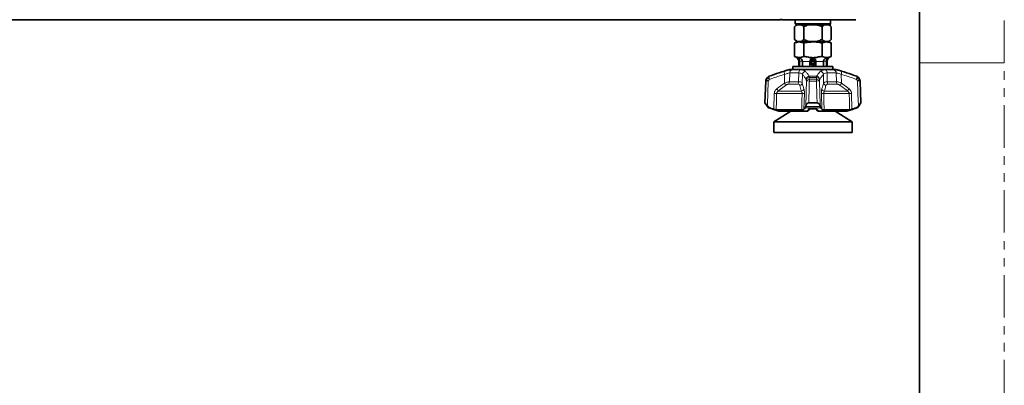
# Model space of a CAD drawing. Header units: millimetres. Extents: x 0 to 1118, y 0 to 864.
# Tile 306 of 339: x 970 to 1118, y 384 to 438. Entities that reach past the tile are written whole.
import ezdxf

# ---------------------------------------------------------------- set-up
doc = ezdxf.new("R2010")
doc.units = ezdxf.units.MM
doc.linetypes.add('PHANTOM', pattern=[12.7, 6.35, -1.27, 1.27, -1.27, 1.27, -1.27])

msp = doc.modelspace()

# ---------------------------------------------------------------- linework, layer by layer
at = {"color": 7, "linetype": 'PHANTOM', "lineweight": 18}
msp.add_line((1117.6, 0), (1117.6, 863.6), dxfattribs=at)
at = {"color": 7, "linetype": 'Continuous', "lineweight": 35}
for p, q in [((1104.9, 838.2), (1104.9, 25.4)), ((949.7353, 438.2514), (1084.1603, 438.2514)), ((1084.1603, 438.3979), (1084.1603, 438.2514)), ((1084.2277, 438.2514), (1084.2252, 438.3979)), ((1090.5982, 438.2514), (1084.2277, 438.2514)), ((1086.3103, 438.2514), (1086.3103, 437.6264)), ((1091.5853, 437.6264), (1091.5853, 438.2514)), ((1086.5022, 437.5014), (1086.2054, 437.2046)), ((1086.2054, 437.2046), (1086.2054, 435.2983)), ((1086.3103, 437.6264), (1086.4353, 437.5014)), ((1086.3103, 437.6264), (1091.5853, 437.6264)), ((1091.4603, 437.5014), (1086.4353, 437.5014)), ((1087.5766, 437.2046), (1087.5766, 435.2983)), ((1090.319, 437.2046), (1090.319, 435.2983)), ((1091.6902, 437.2046), (1091.3933, 437.5014)), ((1091.4603, 437.5014), (1091.5853, 437.6264)), ((1091.6902, 437.2046), (1091.6902, 435.2983)), ((1086.7672, 435.0014), (1086.2047, 434.7741)), ((1086.2054, 435.2983), (1086.5022, 435.0014)), ((1086.5022, 435.0014), (1086.5994, 435.0014)), ((1086.5994, 435.0014), (1087.1826, 435.0014)), ((1087.1826, 435.0014), (1088.3646, 435.0014)), ((1088.3646, 435.0014), (1089.531, 435.0014)), ((1089.531, 435.0014), (1090.713, 435.0014)), ((1090.713, 435.0014), (1091.2962, 435.0014)), ((1091.6909, 434.7741), (1091.1284, 435.0014)), ((1091.2962, 435.0014), (1091.3933, 435.0014)), ((1091.3933, 435.0014), (1091.6902, 435.2983)), ((1086.2047, 434.7741), (1086.2047, 432.7514)), ((1087.5762, 434.7741), (1087.5762, 432.7514)), ((1090.3193, 434.7741), (1090.3193, 432.7514)), ((1091.6909, 434.7741), (1091.6909, 432.7514)), ((1086.8228, 432.0131), (1086.8228, 431.2514)), ((1086.9282, 432.0131), (1086.9266, 432.0639)), ((1086.9282, 431.2514), (1086.9282, 432.0131)), ((1087.3641, 432.0639), (1087.3657, 432.0131)), ((1087.3657, 432.0131), (1087.3657, 431.2514)), ((1088.5103, 431.2514), (1088.5103, 432.0131)), ((1089.3853, 432.0131), (1089.3853, 431.2514)), ((1090.5299, 432.0131), (1090.5314, 432.0639)), ((1090.5299, 431.2514), (1090.5299, 432.0131)), ((1090.9689, 432.0639), (1090.9674, 432.0131)), ((1090.9674, 432.0131), (1090.9674, 431.2514)), ((1091.0728, 431.2514), (1091.0728, 432.0131)), ((1085.4478, 430.8139), (1092.4478, 430.8139)), ((1085.9478, 431.2514), (1085.9478, 430.8139)), ((1085.9478, 431.2514), (1091.9478, 431.2514)), ((1088.5985, 431.8289), (1088.5103, 431.8266)), ((1088.5985, 431.8289), (1088.5986, 431.8298)), ((1088.6938, 431.8264), (1088.789, 431.8264)), ((1091.9478, 430.8139), (1091.9478, 431.2514)), ((1081.8748, 429.0779), (1081.7603, 425.7985)), ((1082.1348, 429.5952), (1081.962, 429.343)), ((1095.9336, 429.343), (1095.7608, 429.5952)), ((1096.1353, 425.7985), (1096.0208, 429.0779)), ((1081.7603, 425.7985), (1082.1348, 425.2519)), ((1081.7603, 425.7985), (1081.7876, 425.7985)), ((1082.1474, 425.3575), (1082.2245, 425.2519)), ((1085.6234, 424.5639), (1083.074, 422.9511)), ((1083.4487, 424.7669), (1087.2676, 424.7669)), ((1083.8622, 424.5639), (1088.0601, 424.5639)), ((1087.8456, 425.2519), (1087.8691, 425.3575)), ((1088.322, 425.7985), (1089.5736, 425.7985)), ((1089.4068, 424.9196), (1088.4917, 424.9196)), ((1088.6204, 425.027), (1089.3196, 425.027)), ((1089.2983, 425.0434), (1089.6259, 424.6425)), ((1089.8354, 424.5639), (1094.0334, 424.5639)), ((1090.0265, 425.3575), (1090.05, 425.2519)), ((1090.628, 424.7669), (1094.4468, 424.7669)), ((1094.8215, 422.9511), (1092.2722, 424.5639)), ((1095.6711, 425.2519), (1095.7481, 425.3575)), ((1095.7608, 425.2519), (1096.1353, 425.7985)), ((1096.108, 425.7985), (1096.1353, 425.7985)), ((1083.074, 422.9511), (1083.074, 421.3636)), ((1094.8215, 422.9511), (1083.074, 422.9511)), ((1094.8215, 421.3636), (1094.8215, 422.9511)), ((1094.8215, 421.3636), (1083.074, 421.3636))]:
    msp.add_line(p, q, dxfattribs=at)
at = {"color": 7, "linetype": 'Continuous', "lineweight": 18}
for p, q in [((1086.9282, 432.0131), (1086.8228, 432.0131)), ((1086.9266, 432.0639), (1087.3641, 432.0639)), ((1088.5103, 432.0131), (1087.3657, 432.0131)), ((1090.5299, 432.0131), (1089.3853, 432.0131)), ((1090.9689, 432.0639), (1090.5314, 432.0639)), ((1091.0728, 432.0131), (1090.9674, 432.0131)), ((1085.7726, 430.748), (1087.0134, 430.748)), ((1090.8822, 430.748), (1092.123, 430.748)), ((1104.9, 431.8), (1117.6, 431.8)), ((1081.8946, 429.0779), (1081.8748, 429.0779)), ((1081.962, 429.343), (1081.9816, 429.343)), ((1082.1579, 429.5952), (1082.1348, 429.5952)), ((1082.3728, 429.7812), (1082.3952, 429.7812)), ((1084.6798, 428.7613), (1084.7092, 430.0737)), ((1085.4705, 430.2872), (1085.4389, 428.9786)), ((1085.4389, 428.9786), (1086.7934, 428.9786)), ((1086.8293, 430.2872), (1085.4705, 430.2872)), ((1086.7934, 428.9786), (1086.8293, 430.2872)), ((1087.383, 430.0737), (1087.3432, 428.7613)), ((1089.5092, 429.5952), (1088.3864, 429.5952)), ((1088.406, 429.7812), (1089.4896, 429.7812)), ((1089.4767, 429.0779), (1088.4189, 429.0779)), ((1088.4254, 429.343), (1089.4702, 429.343)), ((1090.5523, 428.7613), (1090.5126, 430.0737)), ((1091.0662, 430.2872), (1091.1022, 428.9786)), ((1092.4251, 430.2872), (1091.0662, 430.2872)), ((1091.1022, 428.9786), (1092.4567, 428.9786)), ((1092.4567, 428.9786), (1092.4251, 430.2872)), ((1093.1864, 430.0737), (1093.2158, 428.7613)), ((1095.5004, 429.7812), (1095.5228, 429.7812)), ((1095.7608, 429.5952), (1095.7376, 429.5952)), ((1095.914, 429.343), (1095.9336, 429.343)), ((1096.0208, 429.0779), (1096.001, 429.0779)), ((1083.7284, 427.5531), (1087.225, 427.5531)), ((1086.705, 428.6212), (1085.295, 428.6212)), ((1087.3432, 428.7613), (1087.6053, 427.9105)), ((1090.6706, 427.5531), (1094.1672, 427.5531)), ((1092.6005, 428.6212), (1091.1905, 428.6212)), ((1093.2158, 428.7613), (1094.3572, 427.9105)), ((1083.0973, 424.8565), (1083.1623, 427.1957)), ((1087.3342, 427.1957), (1083.5173, 427.1957)), ((1087.676, 427.1957), (1087.6083, 424.8565)), ((1090.2873, 424.8565), (1090.2196, 427.1957)), ((1094.3783, 427.1957), (1090.5614, 427.1957)), ((1094.7333, 427.1957), (1094.7983, 424.8565)), ((1082.1348, 425.2519), (1082.2245, 425.2519)), ((1082.4784, 425.0659), (1082.3728, 425.0659)), ((1082.4356, 425.0426), (1082.4539, 425.0426)), ((1090.1215, 425.0659), (1087.7741, 425.0659)), ((1087.8456, 425.2519), (1090.05, 425.2519)), ((1088.4599, 425.0426), (1089.4356, 425.0426)), ((1095.5228, 425.0659), (1095.4172, 425.0659)), ((1095.4417, 425.0426), (1095.46, 425.0426)), ((1095.6711, 425.2519), (1095.7608, 425.2519))]:
    msp.add_line(p, q, dxfattribs=at)
at = {"color": 7, "linetype": 'Continuous', "lineweight": 18, "flags": 128}
for points in [[(1081.7876, 425.7985), (1081.8201, 426.7976), (1081.8946, 429.0779)], [(1082.2693, 429.0779), (1082.2082, 427.2177), (1082.1569, 425.6475), (1082.1474, 425.3575)], [(1087.8691, 425.3575), (1087.9206, 427.2177), (1087.9285, 427.5026), (1087.9721, 429.0779)], [(1089.5736, 425.7985), (1089.5441, 426.7976), (1089.4767, 429.0779)], [(1089.9235, 429.0779), (1089.975, 427.2177), (1090.0184, 425.6475), (1090.0265, 425.3575)], [(1095.7481, 425.3575), (1095.6874, 427.2177), (1095.678, 427.5026), (1095.6262, 429.0779)], [(1083.5173, 427.1957), (1083.4861, 426.0948), (1083.4487, 424.7669)], [(1087.2676, 424.7669), (1087.304, 426.0948), (1087.3342, 427.1957)], [(1090.5614, 427.1957), (1090.5915, 426.0948), (1090.628, 424.7669)], [(1094.4468, 424.7669), (1094.4094, 426.0948), (1094.3783, 427.1957)]]:
    msp.add_lwpolyline(points, dxfattribs=at)
at = {"color": 7, "linetype": 'Continuous', "lineweight": 35}
for centre, radius, start, end in [((1086.0728, 432.0131), 0.75, 0, 79.840359), ((1088.9478, 431.8264), 0.3493, 180, 179.453107), ((1091.8228, 432.0131), 0.75, 100.165939, 180), ((1099.8204, 382.9242), 50, 106.705473, 110.423224), ((1078.0752, 382.9242), 50, 69.576776, 73.294527), ((1082.3745, 429.0604), 0.5, 145.587017, 178), ((1082.5473, 429.3126), 0.5, 110.423224, 145.587017), ((1095.3483, 429.3126), 0.5, 34.412983, 69.576776), ((1095.5211, 429.0604), 0.5, 2, 34.412983), ((1082.5473, 425.5345), 0.5, 214.412983, 249.576776), ((1099.8204, 471.9229), 50, 249.576776, 249.653506), ((1078.0752, 471.9229), 50, 290.346494, 290.423224), ((1095.3483, 425.5345), 0.5, 290.423224, 325.587017)]:
    msp.add_arc(centre, radius, start, end, dxfattribs=at)
at = {"color": 7, "linetype": 'Continuous', "lineweight": 18}
for centre, radius, start, end in [((1085.312, 430.3347), 0.6569, 162.491343, 203.41069), ((1085.9641, 430.293), 0.4936, 112.822821, 180.671931), ((1087.3851, 430.3323), 0.5576, 131.804264, 184.646125), ((1087.9046, 430.0128), 0.5252, 98.36588, 173.335396), ((1089.9909, 430.0128), 0.5252, 6.664604, 81.63412), ((1090.5105, 430.3323), 0.5576, 355.353875, 48.195736), ((1091.9315, 430.293), 0.4936, 359.328069, 67.177179), ((1092.5836, 430.3347), 0.6569, 336.58931, 17.508657), ((1082.3952, 429.0605), 0.5009, 145.67047, 178.011801), ((1082.082, 425.332), 3.7506, 87.13649, 92.86351), ((1082.7546, 429.8933), 0.9489, 215.44691, 239.244189), ((1082.5698, 429.3142), 0.4986, 110.503904, 145.69581), ((1082.9395, 430.1542), 0.9609, 215.575241, 239.057435), ((1082.9759, 429.6176), 0.6034, 164.264851, 208.45273), ((1084.9009, 428.9875), 0.5381, 317.096981, 359.051102), ((1086.0472, 428.9734), 0.7462, 331.836518, 0.399223), ((1088.4603, 429.2544), 0.5296, 95.889482, 171.787958), ((1088.4087, 429.0425), 0.5531, 92.314457, 148.676804), ((1088.4456, 428.7884), 0.555, 92.082163, 148.559655), ((1088.1955, 423.3706), 5.7116, 87.758357, 92.241643), ((1089.7441, 429.5461), 1.3586, 170.033544, 177.92726), ((1094.0133, 429.0729), 5.5944, 177.232846, 179.949251), ((1083.8823, 429.0729), 5.5944, 0.050749, 2.767154), ((1089.45, 428.7884), 0.555, 31.440345, 87.917837), ((1089.7001, 423.3706), 5.7116, 87.758357, 92.241643), ((1088.1515, 429.5461), 1.3586, 2.07274, 9.966456), ((1089.4352, 429.2544), 0.5296, 8.212042, 84.110518), ((1089.4869, 429.0425), 0.5531, 31.323196, 87.685543), ((1091.8484, 428.9734), 0.7462, 179.600777, 208.163482), ((1092.9947, 428.9875), 0.5381, 180.948898, 222.903019), ((1094.9196, 429.6176), 0.6034, 331.54727, 15.735149), ((1094.9561, 430.1542), 0.9609, 300.942565, 324.424759), ((1095.3258, 429.3142), 0.4986, 34.30419, 69.496096), ((1095.141, 429.8933), 0.9489, 300.755811, 324.55309), ((1095.8136, 425.332), 3.7506, 87.13649, 92.86351), ((1095.5003, 429.0605), 0.5009, 1.988199, 34.32953), ((1082.8301, 427.3047), 0.9321, 15.461108, 40.544647), ((1083.8526, 428.1356), 1.0372, 14.989219, 37.101442), ((1086.8469, 428.8938), 0.5137, 287.487231, 345.048189), ((1087.1068, 428.0599), 0.5204, 283.125182, 343.317859), ((1090.7888, 428.0599), 0.5204, 196.682141, 256.874818), ((1091.0486, 428.8938), 0.5137, 194.951811, 252.512769), ((1094.043, 428.1356), 1.0372, 142.898558, 165.010781), ((1095.0655, 427.3047), 0.9321, 139.455353, 164.538892), ((1083.3398, 432.8511), 5.6582, 268.202346, 271.797654), ((1087.5051, 432.3875), 5.1946, 268.114987, 271.885013), ((1090.3905, 432.3875), 5.1946, 268.114987, 271.885013), ((1094.5558, 432.8511), 5.6582, 268.202346, 271.797654)]:
    msp.add_arc(centre, radius, start, end, dxfattribs=at)
at = {"color": 7, "linetype": 'Continuous', "lineweight": 35}
for points, knots in [([(1095.3657, 438.2514), (1095.3395, 438.2514), (1095.294, 438.2514), (1094.9913, 438.2514), (1094.5778, 438.2514), (1094.0202, 438.2514), (1093.3456, 438.2514), (1092.6405, 438.2514), (1091.8739, 438.2514), (1091.1828, 438.2514), (1090.7545, 438.2514), (1090.5982, 438.2514)], [0, 0, 0, 0, 0.14765208, 0.25620484, 0.36477639, 0.49958854, 0.60894218, 0.71829183, 0.82774187, 0.93717563, 1, 1, 1, 1]), ([(1086.5994, 437.5014), (1086.5284, 437.4611), (1086.3929, 437.3843), (1086.2659, 437.2625), (1086.2054, 437.2046)], [0, 0, 0, 0, 0.52381311, 1, 1, 1, 1]), ([(1087.5766, 437.2046), (1087.4589, 437.3117), (1087.3304, 437.4287), (1087.194, 437.4958), (1087.1826, 437.5014)], [0, 0, 0, 0, 0.916121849, 1, 1, 1, 1]), ([(1088.3646, 437.5014), (1088.3399, 437.4953), (1088.0671, 437.428), (1087.8102, 437.311), (1087.5766, 437.2046)], [0, 0, 0, 0, 0.09059824, 1, 1, 1, 1]), ([(1090.319, 437.2046), (1090.2774, 437.2251), (1090.0254, 437.3494), (1089.756, 437.4323), (1089.531, 437.5014)], [0, 0, 0, 0, 0.16501357, 1, 1, 1, 1]), ([(1090.713, 437.5014), (1090.642, 437.4611), (1090.5065, 437.3843), (1090.3795, 437.2625), (1090.319, 437.2046)], [0, 0, 0, 0, 0.52381311, 1, 1, 1, 1]), ([(1091.6902, 437.2046), (1091.5725, 437.3117), (1091.444, 437.4287), (1091.3076, 437.4958), (1091.2962, 437.5014)], [0, 0, 0, 0, 0.91612185, 1, 1, 1, 1]), ([(1086.2047, 434.7741), (1086.3933, 434.8366), (1086.7764, 434.9635), (1087.24, 434.9001), (1087.5047, 434.8009), (1087.5762, 434.7741)], [0, 0, 0, 0, 0.41444362, 0.8417966, 1, 1, 1, 1]), ([(1086.2054, 435.2983), (1086.3231, 435.1911), (1086.4515, 435.0742), (1086.5879, 435.0071), (1086.5994, 435.0014)], [0, 0, 0, 0, 0.91612185, 1, 1, 1, 1]), ([(1087.1826, 435.0014), (1087.2536, 435.0417), (1087.3891, 435.1186), (1087.5161, 435.2403), (1087.5766, 435.2983)], [0, 0, 0, 0, 0.523813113, 1, 1, 1, 1]), ([(1087.5762, 434.7741), (1087.6636, 434.791), (1088.0959, 434.8745), (1088.8975, 434.9551), (1089.7309, 434.8862), (1090.2026, 434.7964), (1090.3193, 434.7741)], [0, 0, 0, 0, 0.09674097, 0.47835859, 0.87084607, 1, 1, 1, 1]), ([(1087.5766, 435.2983), (1087.6182, 435.2778), (1087.8702, 435.1534), (1088.1396, 435.0706), (1088.3646, 435.0014)], [0, 0, 0, 0, 0.16501357, 1, 1, 1, 1]), ([(1089.531, 435.0014), (1089.5557, 435.0075), (1089.8285, 435.0748), (1090.0854, 435.1918), (1090.319, 435.2983)], [0, 0, 0, 0, 0.09059824, 1, 1, 1, 1]), ([(1090.319, 435.2983), (1090.4367, 435.1911), (1090.5651, 435.0742), (1090.7016, 435.0071), (1090.713, 435.0014)], [0, 0, 0, 0, 0.91612185, 1, 1, 1, 1]), ([(1090.3193, 434.7741), (1090.508, 434.8366), (1090.891, 434.9635), (1091.3547, 434.9001), (1091.6194, 434.8009), (1091.6909, 434.7741)], [0, 0, 0, 0, 0.41444362, 0.8417966, 1, 1, 1, 1]), ([(1091.2962, 435.0014), (1091.3672, 435.0417), (1091.5027, 435.1186), (1091.6297, 435.2403), (1091.6902, 435.2983)], [0, 0, 0, 0, 0.52381311, 1, 1, 1, 1]), ([(1086.2047, 432.7514), (1086.3281, 432.7121), (1086.5747, 432.6335), (1086.9308, 432.5373), (1087.2634, 432.6611), (1087.4719, 432.7213), (1087.5762, 432.7514)], [0, 0, 0, 0, 0.27162568, 0.54268715, 0.7711112, 1, 1, 1, 1]), ([(1086.9266, 432.0639), (1086.9242, 432.0971), (1086.9186, 432.1721), (1086.9025, 432.2908), (1086.8862, 432.4024), (1086.8899, 432.4751), (1086.9275, 432.5043), (1086.9864, 432.5004), (1087.0743, 432.4668), (1087.1829, 432.3971), (1087.2856, 432.2893), (1087.3492, 432.1718), (1087.3598, 432.0953), (1087.3641, 432.0639)], [0, 0, 0, 0, 0.0688366, 0.15560973, 0.27491914, 0.3956192, 0.47177833, 0.54829446, 0.61914411, 0.72870449, 0.84117648, 0.93499994, 1, 1, 1, 1]), ([(1087.5762, 432.7514), (1087.584, 432.7507), (1087.8178, 432.7293), (1088.2697, 432.6389), (1088.9515, 432.5376), (1089.6359, 432.6473), (1090.0911, 432.7166), (1090.3193, 432.7514)], [0, 0, 0, 0, 0.00850243, 0.25446521, 0.50001186, 0.74925798, 1, 1, 1, 1]), ([(1088.5103, 432.0639), (1088.5126, 432.0971), (1088.5177, 432.1721), (1088.5657, 432.2908), (1088.656, 432.4024), (1088.7782, 432.4751), (1088.906, 432.5043), (1089.0167, 432.5004), (1089.1331, 432.4668), (1089.2436, 432.3971), (1089.3307, 432.2893), (1089.3783, 432.1718), (1089.3833, 432.0953), (1089.3853, 432.0639)], [0, 0, 0, 0, 0.0688366, 0.15560973, 0.27491914, 0.3956192, 0.47177833, 0.54829446, 0.61914411, 0.72870449, 0.84117648, 0.93499994, 1, 1, 1, 1]), ([(1088.5985, 431.8264), (1088.6011, 431.7844), (1088.6061, 431.702), (1088.6667, 431.5916), (1088.7571, 431.5071), (1088.8727, 431.4569), (1088.9998, 431.4477), (1089.1245, 431.4815), (1089.2324, 431.5558), (1089.3107, 431.6631), (1089.3495, 431.7921), (1089.3432, 431.9283), (1089.2916, 432.0562), (1089.1995, 432.161), (1089.0765, 432.2304), (1088.9356, 432.2554), (1088.7926, 432.2321), (1088.6633, 432.1619), (1088.5655, 432.0515), (1088.5182, 431.9499), (1088.5115, 431.8901), (1088.5103, 431.8792)], [0, 0, 0, 0, 0.05157469, 0.10119093, 0.15147294, 0.20237778, 0.25392849, 0.30614961, 0.35907189, 0.41273596, 0.46714409, 0.52216756, 0.57780957, 0.63409547, 0.69105246, 0.74871363, 0.8071225, 0.86628903, 0.92607088, 0.98646648, 1, 1, 1, 1]), ([(1088.5103, 432.0131), (1088.5103, 432.0237), (1088.5103, 432.0406), (1088.5103, 432.0575), (1088.5103, 432.0639)], [0, 0, 0, 0, 0.62292088, 1, 1, 1, 1]), ([(1088.6938, 431.8264), (1088.6945, 431.8011), (1088.6959, 431.7501), (1088.7264, 431.678), (1088.7758, 431.6166), (1088.8424, 431.5715), (1088.9205, 431.5474), (1089.0036, 431.547), (1089.0844, 431.5713), (1089.1558, 431.6187), (1089.2111, 431.6859), (1089.245, 431.7675), (1089.2538, 431.8568), (1089.236, 431.9461), (1089.1924, 432.0274), (1089.126, 432.0936), (1089.0421, 432.1381), (1088.9476, 432.1566), (1088.8504, 432.1467), (1088.759, 432.1084), (1088.6823, 432.0443), (1088.6179, 431.9501), (1088.6056, 431.8716), (1088.5985, 431.8264)], [0, 0, 0, 0, 0.03984908, 0.08038793, 0.12161746, 0.16354095, 0.20615821, 0.24946526, 0.29346312, 0.33815521, 0.38354119, 0.42961695, 0.47638364, 0.5238448, 0.57199995, 0.62084485, 0.67038078, 0.7206114, 0.77153611, 0.82315051, 0.87545602, 0.92845644, 1, 1, 1, 1]), ([(1088.789, 431.8264), (1088.7889, 431.8105), (1088.7887, 431.7783), (1088.8065, 431.7319), (1088.8369, 431.6914), (1088.8791, 431.6609), (1088.9295, 431.6436), (1088.9842, 431.6417), (1089.0383, 431.6562), (1089.087, 431.6865), (1089.1255, 431.7308), (1089.1501, 431.7855), (1089.1578, 431.8464), (1089.1472, 431.9082), (1089.1184, 431.9653), (1089.0733, 432.0126), (1089.0152, 432.0453), (1088.9488, 432.06), (1088.8797, 432.0546), (1088.814, 432.0288), (1088.7575, 431.9842), (1088.7157, 431.9239), (1088.6929, 431.8528), (1088.6918, 431.7769), (1088.7131, 431.7026), (1088.7559, 431.6367), (1088.8171, 431.5852), (1088.8918, 431.5532), (1088.9739, 431.5442), (1089.0564, 431.5597), (1089.132, 431.5993), (1089.1937, 431.66), (1089.2358, 431.7372), (1089.2559, 431.8343), (1089.2401, 431.9456), (1089.1766, 432.0527), (1089.075, 432.1286), (1088.9497, 432.1604), (1088.8193, 432.1414), (1088.7051, 432.0727), (1088.621, 431.9637), (1088.6061, 431.8746), (1088.5986, 431.8298)], [0, 0, 0, 0, 0.01489876, 0.03018029, 0.04587367, 0.06200879, 0.07855571, 0.09548467, 0.11282569, 0.13060846, 0.14880303, 0.16737954, 0.18636804, 0.20579832, 0.22564041, 0.24586433, 0.2665002, 0.2875779, 0.3090674, 0.33093865, 0.35322179, 0.37594683, 0.39908369, 0.42260219, 0.44653257, 0.4709049, 0.49568906, 0.52085477, 0.54643234, 0.57245192, 0.59888335, 0.62569624, 0.65292097, 0.6805878, 0.717994, 0.75613025, 0.79499656, 0.83459292, 0.87491934, 0.9159758, 0.95762529, 1, 1, 1, 1]), ([(1089.3853, 432.0639), (1089.3853, 432.0575), (1089.3853, 432.0406), (1089.3853, 432.0237), (1089.3853, 432.0131)], [0, 0, 0, 0, 0.37707912, 1, 1, 1, 1]), ([(1090.3193, 432.7514), (1090.4428, 432.7121), (1090.6894, 432.6335), (1091.0455, 432.5373), (1091.3781, 432.6611), (1091.5866, 432.7213), (1091.6909, 432.7514)], [0, 0, 0, 0, 0.27162568, 0.54268715, 0.7711112, 1, 1, 1, 1]), ([(1090.5314, 432.0639), (1090.5362, 432.0971), (1090.5469, 432.1721), (1090.611, 432.2908), (1090.7176, 432.4024), (1090.836, 432.4751), (1090.9263, 432.5043), (1090.978, 432.5004), (1091.0066, 432.4668), (1091.0085, 432.3971), (1090.9929, 432.2893), (1090.9769, 432.1718), (1090.9712, 432.0953), (1090.9689, 432.0639)], [0, 0, 0, 0, 0.0688366, 0.15560973, 0.27491914, 0.3956192, 0.47177833, 0.54829446, 0.61914411, 0.72870449, 0.84117648, 0.93499994, 1, 1, 1, 1]), ([(1082.1474, 425.3575), (1082.078, 425.4508), (1081.9769, 425.5867), (1081.8665, 425.7207), (1081.8081, 425.786), (1081.7942, 425.7945), (1081.7876, 425.7985)], [0, 0, 0, 0, 0.45573641, 0.66382755, 0.84054644, 1, 1, 1, 1]), ([(1082.2245, 425.2519), (1082.2647, 425.2066), (1082.3366, 425.1255), (1082.435, 425.0841), (1082.4784, 425.0659)], [0, 0, 0, 0, 0.55881572, 1, 1, 1, 1]), ([(1082.4539, 425.0426), (1082.7119, 424.9507), (1083.1792, 424.7842), (1083.6509, 424.6321), (1083.8622, 424.5639)], [0, 0, 0, 0, 0.55221194, 1, 1, 1, 1]), ([(1082.4784, 425.0659), (1082.5131, 425.0538), (1082.6355, 425.0113), (1082.8417, 424.941), (1083.0135, 424.8842), (1083.0973, 424.8565)], [0, 0, 0, 0, 0.16884399, 0.5946967, 1, 1, 1, 1]), ([(1083.4487, 424.7669), (1083.428, 424.7689), (1083.3866, 424.7728), (1083.2689, 424.8029), (1083.1657, 424.8342), (1083.1061, 424.8536), (1083.0973, 424.8565)], [0, 0, 0, 0, 0.31222784, 0.62413724, 0.94490363, 1, 1, 1, 1]), ([(1087.6083, 424.8565), (1087.5884, 424.8398), (1087.5488, 424.8065), (1087.4264, 424.7735), (1087.3199, 424.7691), (1087.2676, 424.7669)], [0, 0, 0, 0, 0.33665193, 0.67385133, 1, 1, 1, 1]), ([(1087.6083, 424.8565), (1087.6308, 424.8842), (1087.6862, 424.9525), (1087.7413, 425.0236), (1087.7741, 425.0659)], [0, 0, 0, 0, 0.40608163, 1, 1, 1, 1]), ([(1087.7741, 425.0659), (1087.7894, 425.091), (1087.816, 425.1346), (1087.8368, 425.217), (1087.8456, 425.2519)], [0, 0, 0, 0, 0.57685741, 1, 1, 1, 1]), ([(1088.322, 425.7985), (1088.2803, 425.7944), (1088.1972, 425.7862), (1088.0749, 425.7195), (1087.9406, 425.5837), (1087.8968, 425.4452), (1087.8691, 425.3575)], [0, 0, 0, 0, 0.16165426, 0.32216353, 0.57066525, 1, 1, 1, 1]), ([(1088.0952, 424.5639), (1088.0862, 424.5639), (1088.0745, 424.5639), (1088.0629, 424.5639), (1088.0601, 424.5639)], [0, 0, 0, 0, 0.76613449, 1, 1, 1, 1]), ([(1088.0952, 424.5639), (1088.1218, 424.5668), (1088.1749, 424.5727), (1088.2348, 424.6048), (1088.2582, 424.6356), (1088.2655, 424.6452)], [0, 0, 0, 0, 0.40864098, 0.81720454, 1, 1, 1, 1]), ([(1088.2692, 424.6421), (1088.296, 424.6725), (1088.4024, 424.7933), (1088.5064, 424.929), (1088.5842, 425.0306)], [0, 0, 0, 0, 0.25202006, 1, 1, 1, 1]), ([(1088.5645, 425.0307), (1088.584, 425.028), (1088.6041, 425.0252), (1088.6221, 425.0307), (1088.6226, 425.0308)], [0, 0, 0, 0, 0.969348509, 1, 1, 1, 1]), ([(1090.0265, 425.3575), (1089.9966, 425.4508), (1089.9529, 425.5867), (1089.8173, 425.7207), (1089.7014, 425.786), (1089.6147, 425.7945), (1089.5736, 425.7985)], [0, 0, 0, 0, 0.455736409, 0.66382755, 0.840546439, 1, 1, 1, 1]), ([(1089.8004, 424.5639), (1089.7738, 424.5668), (1089.7206, 424.5727), (1089.6606, 424.6049), (1089.6371, 424.636), (1089.6297, 424.6457)], [0, 0, 0, 0, 0.40729117, 0.81450517, 1, 1, 1, 1]), ([(1089.8354, 424.5639), (1089.8264, 424.5639), (1089.8145, 424.5639), (1089.803, 424.5639), (1089.8004, 424.5639)], [0, 0, 0, 0, 0.76630284, 1, 1, 1, 1]), ([(1090.05, 425.2519), (1090.0618, 425.2066), (1090.0831, 425.1255), (1090.1097, 425.0841), (1090.1215, 425.0659)], [0, 0, 0, 0, 0.55881572, 1, 1, 1, 1]), ([(1090.1215, 425.0659), (1090.1308, 425.0538), (1090.1636, 425.0113), (1090.2188, 424.941), (1090.2649, 424.8842), (1090.2873, 424.8565)], [0, 0, 0, 0, 0.16884399, 0.5946967, 1, 1, 1, 1]), ([(1090.628, 424.7669), (1090.5776, 424.7689), (1090.4768, 424.7728), (1090.3612, 424.8029), (1090.3069, 424.8342), (1090.2898, 424.8536), (1090.2873, 424.8565)], [0, 0, 0, 0, 0.31222784, 0.62413724, 0.94490363, 1, 1, 1, 1]), ([(1094.0334, 424.5639), (1094.2446, 424.6321), (1094.7164, 424.7842), (1095.1837, 424.9507), (1095.4417, 425.0426)], [0, 0, 0, 0, 0.44778806, 1, 1, 1, 1]), ([(1094.7983, 424.8565), (1094.7458, 424.8398), (1094.6408, 424.8065), (1094.5133, 424.7735), (1094.4688, 424.7691), (1094.4468, 424.7669)], [0, 0, 0, 0, 0.33665193, 0.67385133, 1, 1, 1, 1]), ([(1094.7983, 424.8565), (1094.8822, 424.8842), (1095.089, 424.9525), (1095.2949, 425.0236), (1095.4172, 425.0659)], [0, 0, 0, 0, 0.40608163, 1, 1, 1, 1]), ([(1095.4172, 425.0659), (1095.4737, 425.091), (1095.5718, 425.1346), (1095.6415, 425.217), (1095.6711, 425.2519)], [0, 0, 0, 0, 0.57685741, 1, 1, 1, 1]), ([(1096.108, 425.7985), (1096.1013, 425.7944), (1096.0879, 425.7862), (1096.0279, 425.7195), (1095.9163, 425.5837), (1095.8133, 425.4452), (1095.7481, 425.3575)], [0, 0, 0, 0, 0.16165426, 0.32216353, 0.57066525, 1, 1, 1, 1])]:
    msp.add_open_spline(points, degree=3, knots=knots, dxfattribs=at)
at = {"color": 7, "linetype": 'Continuous', "lineweight": 18}
for points, knots in [([(1082.3952, 429.7812), (1082.4778, 429.811), (1082.8973, 429.9625), (1083.6581, 430.2235), (1084.3429, 430.4293), (1084.6855, 430.5323)], [0, 0, 0, 0, 0.10922011, 0.5542074, 1, 1, 1, 1]), ([(1084.6855, 430.5323), (1084.8949, 430.5895), (1085.292, 430.6978), (1085.6246, 430.7456), (1085.7535, 430.7476), (1085.7726, 430.748)], [0, 0, 0, 0, 0.48711284, 0.92378165, 1, 1, 1, 1]), ([(1087.0134, 430.748), (1087.164, 430.7403), (1087.4634, 430.7252), (1087.7175, 430.6319), (1087.7993, 430.5583), (1087.8282, 430.5323)], [0, 0, 0, 0, 0.3959631, 0.78690119, 1, 1, 1, 1]), ([(1087.8282, 430.5323), (1087.9159, 430.4293), (1088.091, 430.2235), (1088.2815, 429.9625), (1088.3855, 429.811), (1088.406, 429.7812)], [0, 0, 0, 0, 0.4457926, 0.89077989, 1, 1, 1, 1]), ([(1089.4896, 429.7812), (1089.5101, 429.811), (1089.6141, 429.9625), (1089.8046, 430.2235), (1089.9797, 430.4293), (1090.0674, 430.5323)], [0, 0, 0, 0, 0.10922011, 0.5542074, 1, 1, 1, 1]), ([(1090.0674, 430.5323), (1090.1465, 430.5895), (1090.2966, 430.6978), (1090.6493, 430.7456), (1090.852, 430.7476), (1090.8822, 430.748)], [0, 0, 0, 0, 0.48711284, 0.92378165, 1, 1, 1, 1]), ([(1092.123, 430.748), (1092.2341, 430.7403), (1092.4548, 430.7252), (1092.8563, 430.6319), (1093.1178, 430.5583), (1093.21, 430.5323)], [0, 0, 0, 0, 0.395963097, 0.786901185, 1, 1, 1, 1]), ([(1093.21, 430.5323), (1093.5527, 430.4293), (1094.2375, 430.2235), (1094.9982, 429.9625), (1095.4177, 429.811), (1095.5004, 429.7812)], [0, 0, 0, 0, 0.4457926, 0.89077989, 1, 1, 1, 1]), ([(1081.9816, 429.343), (1082.0244, 429.4043), (1082.0832, 429.4884), (1082.142, 429.5724), (1082.1579, 429.5952)], [0, 0, 0, 0, 0.72895008, 1, 1, 1, 1]), ([(1082.4454, 429.3301), (1082.4295, 429.3073), (1082.3708, 429.2233), (1082.3121, 429.1392), (1082.2693, 429.0779)], [0, 0, 0, 0, 0.27101243, 1, 1, 1, 1]), ([(1084.7092, 430.0737), (1084.3706, 429.9717), (1083.6936, 429.7677), (1082.9419, 429.5095), (1082.5272, 429.3596), (1082.4454, 429.3301)], [0, 0, 0, 0, 0.445417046, 0.890659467, 1, 1, 1, 1]), ([(1084.6798, 428.7613), (1084.7961, 428.8078), (1084.9996, 428.8891), (1085.262, 428.9632), (1085.3792, 428.9734), (1085.4389, 428.9786)], [0, 0, 0, 0, 0.39538667, 0.69175335, 1, 1, 1, 1]), ([(1085.4705, 430.2872), (1085.4573, 430.287), (1085.3682, 430.2859), (1085.1294, 430.237), (1084.8559, 430.1307), (1084.7092, 430.0737)], [0, 0, 0, 0, 0.07432139, 0.50374074, 1, 1, 1, 1]), ([(1086.7934, 428.9786), (1086.8602, 428.9751), (1087.0119, 428.9672), (1087.2233, 428.9007), (1087.2991, 428.8126), (1087.3432, 428.7613)], [0, 0, 0, 0, 0.24716434, 0.56132644, 1, 1, 1, 1]), ([(1087.383, 430.0737), (1087.3638, 430.0997), (1087.3103, 430.172), (1087.1412, 430.2656), (1086.9328, 430.28), (1086.8293, 430.2872)], [0, 0, 0, 0, 0.21947575, 0.61243854, 1, 1, 1, 1]), ([(1087.9362, 429.3301), (1087.9164, 429.3596), (1087.8159, 429.5095), (1087.6325, 429.7677), (1087.4662, 429.9717), (1087.383, 430.0737)], [0, 0, 0, 0, 0.10934053, 0.55458295, 1, 1, 1, 1]), ([(1087.9721, 429.0779), (1087.9634, 429.1392), (1087.9514, 429.2233), (1087.9394, 429.3073), (1087.9362, 429.3301)], [0, 0, 0, 0, 0.72898762, 1, 1, 1, 1]), ([(1088.4189, 429.0779), (1088.409, 428.7449), (1088.3767, 427.6518), (1088.3444, 426.5587), (1088.322, 425.7985)], [0, 0, 0, 0, 0.30464495, 1, 1, 1, 1]), ([(1088.3864, 429.5952), (1088.3899, 429.5724), (1088.403, 429.4884), (1088.4159, 429.4043), (1088.4254, 429.343)], [0, 0, 0, 0, 0.27104986, 1, 1, 1, 1]), ([(1089.4702, 429.343), (1089.4796, 429.4043), (1089.4926, 429.4884), (1089.5057, 429.5724), (1089.5092, 429.5952)], [0, 0, 0, 0, 0.72895014, 1, 1, 1, 1]), ([(1089.9594, 429.3301), (1089.9561, 429.3073), (1089.9442, 429.2233), (1089.9322, 429.1392), (1089.9235, 429.0779)], [0, 0, 0, 0, 0.27101238, 1, 1, 1, 1]), ([(1090.5126, 430.0737), (1090.4294, 429.9717), (1090.2631, 429.7677), (1090.0797, 429.5095), (1089.9792, 429.3596), (1089.9594, 429.3301)], [0, 0, 0, 0, 0.44541705, 0.89065947, 1, 1, 1, 1]), ([(1091.0662, 430.2872), (1091.0456, 430.287), (1090.9054, 430.2859), (1090.6615, 430.237), (1090.5646, 430.1307), (1090.5126, 430.0737)], [0, 0, 0, 0, 0.07432139, 0.50374074, 1, 1, 1, 1]), ([(1090.5523, 428.7613), (1090.591, 428.8078), (1090.6587, 428.8891), (1090.8573, 428.9632), (1091.0195, 428.9734), (1091.1022, 428.9786)], [0, 0, 0, 0, 0.39538667, 0.69175335, 1, 1, 1, 1]), ([(1093.1864, 430.0737), (1093.1215, 430.0997), (1092.9403, 430.172), (1092.658, 430.2656), (1092.5024, 430.28), (1092.4251, 430.2872)], [0, 0, 0, 0, 0.21947575, 0.61243854, 1, 1, 1, 1]), ([(1092.4567, 428.9786), (1092.5035, 428.9751), (1092.61, 428.9672), (1092.8651, 428.9007), (1093.0867, 428.8126), (1093.2158, 428.7613)], [0, 0, 0, 0, 0.24716434, 0.56132644, 1, 1, 1, 1]), ([(1095.4502, 429.3301), (1095.3684, 429.3596), (1094.9537, 429.5095), (1094.202, 429.7677), (1093.525, 429.9717), (1093.1864, 430.0737)], [0, 0, 0, 0, 0.10934053, 0.55458295, 1, 1, 1, 1]), ([(1095.6262, 429.0779), (1095.5835, 429.1392), (1095.5248, 429.2233), (1095.4661, 429.3073), (1095.4502, 429.3301)], [0, 0, 0, 0, 0.72898762, 1, 1, 1, 1]), ([(1095.7376, 429.5952), (1095.7536, 429.5724), (1095.8124, 429.4884), (1095.8712, 429.4043), (1095.914, 429.343)], [0, 0, 0, 0, 0.27104986, 1, 1, 1, 1]), ([(1096.001, 429.0779), (1096.0119, 428.7449), (1096.0477, 427.6518), (1096.0833, 426.5587), (1096.108, 425.7985)], [0, 0, 0, 0, 0.30464495, 1, 1, 1, 1]), ([(1083.5383, 427.9105), (1083.4788, 427.8576), (1083.3462, 427.7397), (1083.2006, 427.4928), (1083.1751, 427.2948), (1083.1623, 427.1957)], [0, 0, 0, 0, 0.28942637, 0.64444415, 1, 1, 1, 1]), ([(1083.7284, 427.5531), (1083.6946, 427.5273), (1083.6227, 427.4722), (1083.5645, 427.3825), (1083.5274, 427.288), (1083.5219, 427.2377), (1083.5173, 427.1957)], [0, 0, 0, 0, 0.31199939, 0.6652648, 0.72096368, 1, 1, 1, 1]), ([(1083.5383, 427.9105), (1083.5532, 427.9221), (1083.9286, 428.2128), (1084.3118, 428.4926), (1084.6798, 428.7613)], [0, 0, 0, 0, 0.03966072, 1, 1, 1, 1]), ([(1084.8545, 428.4038), (1084.5895, 428.2083), (1084.226, 427.9401), (1083.8544, 427.6516), (1083.7432, 427.5647), (1083.7284, 427.5531)], [0, 0, 0, 0, 0.69989375, 0.96020705, 1, 1, 1, 1]), ([(1085.295, 428.6212), (1085.2609, 428.6163), (1085.1923, 428.6063), (1085.0359, 428.5286), (1084.9218, 428.4502), (1084.8545, 428.4038)], [0, 0, 0, 0, 0.28749992, 0.57913251, 1, 1, 1, 1]), ([(1087.0013, 428.4038), (1086.9801, 428.455), (1086.9451, 428.5397), (1086.8292, 428.6107), (1086.7423, 428.618), (1086.705, 428.6212)], [0, 0, 0, 0, 0.46464051, 0.77015777, 1, 1, 1, 1]), ([(1087.225, 427.5531), (1087.222, 427.5647), (1087.1472, 427.8544), (1087.0728, 428.1347), (1087.0013, 428.4038)], [0, 0, 0, 0, 0.03979406, 1, 1, 1, 1]), ([(1087.225, 427.5531), (1087.2508, 427.5176), (1087.294, 427.4582), (1087.3229, 427.3546), (1087.3346, 427.2721), (1087.3344, 427.2262), (1087.3342, 427.1957)], [0, 0, 0, 0, 0.41510692, 0.69374381, 0.79691887, 1, 1, 1, 1]), ([(1087.676, 427.1957), (1087.6767, 427.2562), (1087.6789, 427.4255), (1087.6584, 427.6898), (1087.623, 427.837), (1087.6053, 427.9105)], [0, 0, 0, 0, 0.217547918, 0.609520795, 1, 1, 1, 1]), ([(1090.2903, 427.9105), (1090.2769, 427.8576), (1090.2471, 427.7397), (1090.2187, 427.4928), (1090.2193, 427.2948), (1090.2196, 427.1957)], [0, 0, 0, 0, 0.289426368, 0.64444415, 1, 1, 1, 1]), ([(1090.2903, 427.9105), (1090.2937, 427.9221), (1090.3795, 428.2128), (1090.4677, 428.4926), (1090.5523, 428.7613)], [0, 0, 0, 0, 0.03966072, 1, 1, 1, 1]), ([(1090.6706, 427.5531), (1090.651, 427.5273), (1090.6093, 427.4722), (1090.5791, 427.3825), (1090.5621, 427.288), (1090.5617, 427.2377), (1090.5614, 427.1957)], [0, 0, 0, 0, 0.31199939, 0.6652648, 0.72096368, 1, 1, 1, 1]), ([(1090.8943, 428.4038), (1090.8422, 428.2083), (1090.7707, 427.9401), (1090.696, 427.6516), (1090.6736, 427.5647), (1090.6706, 427.5531)], [0, 0, 0, 0, 0.69989375, 0.96020705, 1, 1, 1, 1]), ([(1091.1905, 428.6212), (1091.1443, 428.6163), (1091.0513, 428.6063), (1090.9445, 428.5286), (1090.9129, 428.4502), (1090.8943, 428.4038)], [0, 0, 0, 0, 0.28749992, 0.57913251, 1, 1, 1, 1]), ([(1093.0411, 428.4038), (1092.9665, 428.455), (1092.8429, 428.5397), (1092.689, 428.6107), (1092.6271, 428.618), (1092.6005, 428.6212)], [0, 0, 0, 0, 0.46464051, 0.77015777, 1, 1, 1, 1]), ([(1094.1672, 427.5531), (1094.1524, 427.5647), (1093.7819, 427.8544), (1093.404, 428.1347), (1093.0411, 428.4038)], [0, 0, 0, 0, 0.03979406, 1, 1, 1, 1]), ([(1094.1672, 427.5531), (1094.212, 427.5176), (1094.2868, 427.4582), (1094.3442, 427.3546), (1094.3716, 427.2721), (1094.3756, 427.2262), (1094.3783, 427.1957)], [0, 0, 0, 0, 0.41510692, 0.69374381, 0.79691887, 1, 1, 1, 1]), ([(1094.7333, 427.1957), (1094.7278, 427.2562), (1094.7123, 427.4255), (1094.5952, 427.6898), (1094.4365, 427.837), (1094.3572, 427.9105)], [0, 0, 0, 0, 0.21754792, 0.6095208, 1, 1, 1, 1]), ([(1088.0601, 424.5639), (1088.1201, 424.6321), (1088.254, 424.7842), (1088.3867, 424.9507), (1088.4599, 425.0426)], [0, 0, 0, 0, 0.44778806, 1, 1, 1, 1]), ([(1088.4599, 425.0426), (1088.4605, 425.0424), (1088.4791, 425.0374), (1088.5146, 425.0287), (1088.5483, 425.0301), (1088.5645, 425.0307)], [0, 0, 0, 0, 0.01621708, 0.52942306, 1, 1, 1, 1]), ([(1088.5958, 425.0406), (1088.5913, 425.0344), (1088.5759, 425.0137), (1088.5392, 425.0065), (1088.4979, 425.0167), (1088.4698, 425.0349), (1088.4602, 425.0423), (1088.4599, 425.0426)], [0, 0, 0, 0, 0.128460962, 0.429748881, 0.804232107, 0.994000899, 1, 1, 1, 1]), ([(1089.4356, 425.0426), (1089.4354, 425.0423), (1089.4257, 425.0349), (1089.3977, 425.0168), (1089.3563, 425.0064), (1089.3189, 425.0141), (1089.303, 425.0358), (1089.2978, 425.0429)], [0, 0, 0, 0, 0.00589339, 0.19231832, 0.56020289, 0.8561819, 1, 1, 1, 1]), ([(1089.3197, 425.0306), (1089.3396, 425.0297), (1089.3771, 425.0281), (1089.4164, 425.0374), (1089.4351, 425.0424), (1089.4356, 425.0426)], [0, 0, 0, 0, 0.52310914, 0.98539207, 1, 1, 1, 1]), ([(1089.4356, 425.0426), (1089.5089, 424.9506), (1089.6416, 424.7842), (1089.7755, 424.632), (1089.8354, 424.5639)], [0, 0, 0, 0, 0.55247446, 1, 1, 1, 1])]:
    msp.add_open_spline(points, degree=3, knots=knots, dxfattribs=at)

doc.saveas('drawing.dxf')
